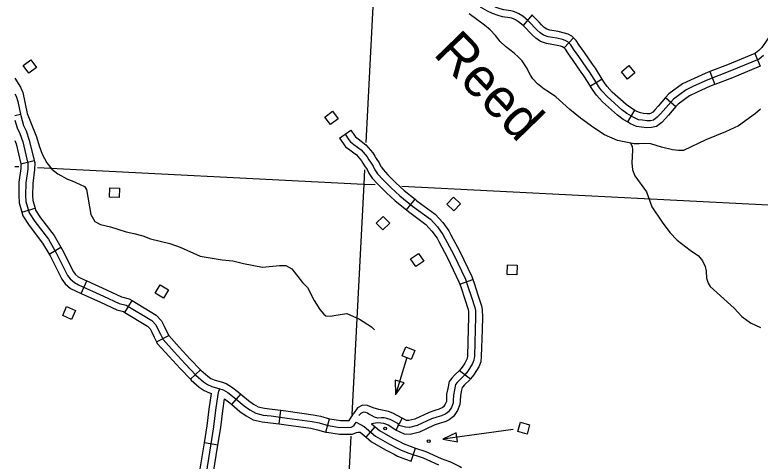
# Model space of a CAD drawing. Extents: x 653372 to 905732, y 627442 to 787275.
# Drawn here: x 818776 to 826880, y 634160 to 639013 of the extents above; entities that cross this region are included whole.
import ezdxf

# ---------------------------------------------------------------- set-up
doc = ezdxf.new("R2010")
doc.units = 0
for name, color, linetype in [('Level 32', 7, 'Continuous'), ('Level 35', 7, 'Continuous'), ('Level 45', 7, 'Continuous'), ('Level 5', 7, 'Continuous'), ('Level 56', 7, 'Continuous')]:
    doc.layers.add(name, color=color, linetype=linetype)

msp = doc.modelspace()

# ---------------------------------------------------------------- linework, layer by layer
at = {"layer": 'Level 32'}
for p, q in [((824399.3, 639012.5), (824304.2, 638896.5)), ((824850, 638764.2), (824748.3, 638653.9)), ((826822.2, 638593.4), (826879.9, 638454.9)), ((826334.6, 638396.8), (826388.2, 638256.6)), ((825162.2, 638314.9), (825034.8, 638235.8)), ((825852.4, 638114), (825965.2, 638015.1)), ((825514.2, 637978), (825438.2, 637848.7)), ((818775.8, 637918.3), (818836.8, 637931.5)), ((818839.2, 637393.3), (818985.2, 637427.8)), ((818851.4, 636867.1), (818995.1, 636910.1)), ((819146.7, 636411), (819276.3, 636486.5)), ((819497.5, 635982.8), (819559.4, 636119.4)), ((819972.7, 635776.5), (820050, 635905)), ((820315.7, 635457.3), (820449.9, 635524.4)), ((820684.7, 635049.9), (820793.2, 635153.5)), ((821135.8, 634774), (821231.9, 634889.1)), ((821648.5, 634564.9), (821669, 634713.5)), ((822158.9, 634476.6), (822197.8, 634621.4)), ((822987.7, 634628.9), (822918.7, 634495.7)), ((822595.7, 634419.2), (822693.8, 634532.7)), ((820984.1, 634335), (820836, 634358.8)), ((823085, 634160.3), (823133.2, 634302.3))]:
    msp.add_line(p, q, dxfattribs=at)
for points in [[(824304.2, 638896.5), (824253.4, 638938.1), (824220.7, 638959.5), (824197.5, 638970.2), (824177.5, 638977.6), (824157, 638982.3), (824076.7, 638992.9), (824030, 639005.4), (823969.7, 639027.2), (823915.5, 639053.2), (823838.1, 639097.6)], [(824997.3, 638433.8), (824909.8, 638560.3), (824851.3, 638640.4), (824822.8, 638687.3), (824789.2, 638718.2), (824760.8, 638732.9), (824732.4, 638743.5), (824669.6, 638758.1), (824575.7, 638773.5), (824525.6, 638791.2), (824486.5, 638817.7), (824451.8, 638849.8), (824421.7, 638880.6), (824392.7, 638911.4), (824358.1, 638949.3), (824297.8, 638998.7), (824257.2, 639025.2), (824226.3, 639039.6), (824199, 639049.6), (824170.4, 639056.2), (824091.3, 639066.6), (824052.5, 639077), (823998.7, 639096.5)], [(824850, 638764.2), (824832.6, 638780.2), (824791.3, 638801.5), (824754.1, 638815.5), (824684.2, 638831.7), (824594.4, 638846.5), (824559.6, 638858.7), (824533.3, 638876.6), (824504.1, 638903.5), (824475.8, 638932.5), (824447.7, 638962.4), (824409.9, 639003.8), (824399.3, 639012.5)], [(827137.1, 638974.3), (827097.9, 638933.8), (827042.6, 638864.8), (827006.2, 638817.6), (826897.4, 638659), (826865.9, 638624.9), (826830, 638596.7), (826822.2, 638593.4)], [(824748.3, 638653.9), (824745.8, 638656.2), (824730.4, 638664.2), (824710.7, 638671.5), (824655, 638684.4), (824557, 638700.6), (824491.6, 638723.6), (824439.7, 638758.8), (824399.5, 638796), (824367.5, 638828.7), (824337.7, 638860.4), (824306.4, 638894.7), (824304.2, 638896.5)], [(825162.2, 638314.9), (825088.3, 638434), (825059, 638476.5), (824970.9, 638603.8), (824913.7, 638682.1), (824881.3, 638735.3), (824850, 638764.2)], [(825034.8, 638235.8), (824962.8, 638351.7), (824935.6, 638391.2), (824848.7, 638516.9), (824788.8, 638598.7), (824764.2, 638639.3), (824748.3, 638653.9)], [(826917, 638569.6), (826868.3, 638531.4), (826552.3, 638399.6), (826309.7, 638307), (826154.6, 638236.8), (826074.9, 638197.1), (825937.7, 638097.5), (825826.8, 637971), (825795.8, 637935.1), (825761.4, 637899.3), (825720.2, 637869.4), (825687.5, 637861.2), (825649.8, 637860), (825601.7, 637866.1), (825555.8, 637873.2), (825506.5, 637895.5), (825432.4, 637939.1), (825377.8, 637978.8), (825219.9, 638120.5), (825158.6, 638186.3), (825125.4, 638231), (825099.1, 638274.4), (825025.6, 638392.8), (824997.3, 638433.8)], [(826822.2, 638593.4), (826524.5, 638469.3), (826334.6, 638396.8)], [(826879.9, 638454.9), (826580.1, 638330), (826388.2, 638256.6)], [(826334.6, 638396.8), (826280.9, 638376.2), (826122.4, 638304.6), (826035.9, 638261.5), (825886.8, 638153.3), (825852.4, 638114)], [(825514.2, 637978), (825473.6, 638001.9), (825425.1, 638037.2), (825272.5, 638174.1), (825216.3, 638234.3), (825187.7, 638272.9), (825163, 638313.6), (825162.2, 638314.9)], [(825438.2, 637848.7), (825391.3, 637876.3), (825330.6, 637920.4), (825167.3, 638066.9), (825100.9, 638138.2), (825063.1, 638189.1), (825035.2, 638235.2), (825034.8, 638235.8)], [(826388.2, 638256.6), (826338.6, 638237.7), (826186.8, 638169.1), (826113.9, 638132.7), (825988.6, 638041.8), (825965.2, 638015.1)], [(818775.8, 638155.8), (818790.4, 638130.6), (818806.9, 638069.5), (818836.8, 637931.5)], [(825852.4, 638114), (825770.2, 638020.2), (825740.4, 637985.6), (825712, 637956.1), (825687.9, 637938.7), (825677.1, 637935.9), (825653.3, 637935.2), (825612.1, 637940.4), (825577.5, 637945.8), (825541, 637962.2), (825514.2, 637978)], [(825965.2, 638015.1), (825883.4, 637921.8), (825851.3, 637884.5), (825810.8, 637842.5), (825752.5, 637800.2), (825697.9, 637786.5), (825646.3, 637784.9), (825591.2, 637791.8), (825534.2, 637800.7), (825471.9, 637828.8), (825438.2, 637848.7)], [(818836.8, 637931.5), (818839.6, 637918.1), (818869.5, 637810.4), (818898.2, 637753), (818932.5, 637651.1), (818985.2, 637427.8)], [(818775.8, 637867.8), (818799.1, 637783.3), (818828.7, 637724.1), (818860.3, 637630.5), (818915.9, 637395), (818915.4, 637336.1), (818894.6, 637186.6), (818892.1, 637048.7), (818895.4, 636981.6), (818932.2, 636858.8), (818993.6, 636764.2), (819139.4, 636572.6), (819224.4, 636426.5), (819348.8, 636177.5), (819375.8, 636140.8), (819422.6, 636101.7), (819467.9, 636078.5), (819739.4, 635955.3), (819910.3, 635875.4), (819987.4, 635855.2), (820266, 635687.7), (820308.3, 635642.9), (820330.8, 635595.9), (820357.6, 635541.3), (820387.2, 635482.1), (820507.7, 635347.7), (820628.1, 635217.7), (820744.2, 635096.2), (820827.2, 635023.5), (820871.1, 634993.7), (820916.8, 634972.9), (821005.7, 634947.8), (821041.2, 634934.8), (821090, 634907.3), (821160.3, 634851.2), (821269.8, 634759.8), (821329.6, 634716.1), (821395.7, 634679.7), (821477.3, 634660.8), (821563.8, 634652.2), (821737.9, 634628.3), (822007.8, 634590.5), (822082.9, 634574.6), (822184.3, 634547.4), (822310.4, 634527.3), (822430.9, 634527.8), (822448.1, 634535.4), (822465.4, 634551), (822487.4, 634583.9)], [(818775.8, 637646.5), (818788.1, 637609.9), (818839.2, 637393.3)], [(818839.2, 637393.3), (818840.8, 637386.6), (818840.4, 637341.6), (818819.7, 637192.5), (818817.1, 637047.6), (818820.9, 636968.9), (818851.4, 636867.1)], [(818985.2, 637427.8), (818990.9, 637403.5), (818990.3, 637330.6), (818969.5, 637180.8), (818967.1, 637049.9), (818969.9, 636994.4), (818995.1, 636910.1)], [(818995.1, 636910.1), (819000.9, 636890.6), (819055, 636807.4), (819201.8, 636614.4), (819276.3, 636486.5)], [(818851.4, 636867.1), (818863.4, 636826.9), (818932.2, 636721), (819076.9, 636530.9), (819146.7, 636411)], [(819276.3, 636486.5), (819290.4, 636462.2), (819413, 636216.8), (819430.8, 636192.6), (819464.3, 636164.6), (819500.5, 636146.1), (819559.4, 636119.4)], [(819146.7, 636411), (819158.4, 636390.9), (819284.5, 636138.2), (819320.7, 636089.1), (819381, 636038.7), (819435.4, 636010.9), (819497.5, 635982.8)], [(819559.4, 636119.4), (819770.8, 636023.4), (819936, 635946.2), (820016.9, 635925), (820050, 635905)], [(819497.5, 635982.8), (819708, 635887.2), (819884.7, 635804.6), (819958, 635785.4), (819972.7, 635776.5)], [(820050, 635905), (820313.4, 635746.7), (820370.9, 635686), (820398.3, 635628.6), (820424.8, 635574.6), (820449.9, 635524.4)], [(819972.7, 635776.5), (820218.5, 635628.7), (820245.7, 635599.9), (820263.3, 635563.2), (820290.3, 635508), (820315.7, 635457.3)], [(820315.7, 635457.3), (820324.6, 635439.5), (820452.2, 635297.2), (820573.4, 635166.3), (820684.7, 635049.9)], [(820449.7, 635524.7), (820563.1, 635398.2), (820682.7, 635269.1), (820793.2, 635153.5)], [(820793.2, 635153.5), (820796.1, 635150.4), (820873.1, 635082.9), (820907.9, 635059.4), (820942.7, 635043.6), (821028.9, 635019.2), (821072.8, 635003.1), (821132.1, 634969.6), (821207.7, 634909.4), (821231.9, 634889.1)], [(820684.8, 635049.9), (820692.3, 635042), (820781.3, 634964), (820834.3, 634928.1), (820890.9, 634902.3), (820913.6, 634895.9)], [(820489.5, 631722.5), (820486.3, 631784.6), (820495.4, 631836.2), (820506.1, 631870.5), (820535.5, 631948), (820543, 631967.4), (820547.1, 631996.5), (820598.1, 632449.9), (820632.4, 632697), (820774.7, 633569.4), (820815.1, 633754.9), (820940.1, 634534.5), (820962, 634715.5), (820987.6, 634883.8), (820995, 634919.4), (821005.7, 634947.8)], [(820836, 634358.8), (820865.8, 634545), (820887.7, 634725.7), (820913.6, 634895.9)], [(821231.9, 634889.1), (821316, 634818.9), (821369.9, 634779.5), (821422.8, 634750.4), (821489.6, 634735), (821572.6, 634726.7), (821669, 634713.5)], [(820984.1, 634335), (821014.4, 634524.1), (821036.3, 634705.4), (821056.5, 634838)], [(821056.5, 634838), (821112.9, 634793.1), (821135.8, 634774)], [(821135.8, 634774), (821223.6, 634700.7), (821289.2, 634652.7), (821368.7, 634609), (821465.1, 634586.7), (821554.9, 634577.7), (821648.5, 634564.9)], [(822987.7, 634628.9), (822885.8, 634681.7), (822838.4, 634697.9), (822734.7, 634722.7), (822673.5, 634740.3), (822610.7, 634763.4), (822555, 634766.8), (822502, 634741.2), (822462.9, 634682.3)], [(821669, 634713.5), (821748.2, 634702.6), (822020.7, 634664.4), (822100.4, 634647.6), (822197.8, 634621.4)], [(822197.8, 634621.4), (822199.9, 634620.9), (822316.2, 634602.3), (822409.8, 634602.7), (822462.9, 634682.3)], [(822953.2, 634562.3), (822856.3, 634612.6), (822820.7, 634624.7), (822790.7, 634629.1), (822760.2, 634630.3), (822723.7, 634628.9), (822686.3, 634636.7), (822652.7, 634655.4), (822626.6, 634670.6), (822610, 634681), (822592, 634689.4), (822566.1, 634691), (822552.9, 634686.1), (822536.8, 634677.2), (822520.9, 634661.4), (822517.2, 634656.2)], [(821648.5, 634564.9), (821727.6, 634554), (821994.8, 634516.6), (822065.4, 634501.6), (822158.9, 634476.6)], [(822487.4, 634583.9), (822573.8, 634537.3), (822697.7, 634430.2), (822848.9, 634344.1), (822933, 634301.1), (822968.4, 634284.3), (823049.4, 634251.6), (823216.1, 634194.9), (823384.1, 634118.4)], [(822918.7, 634495.7), (822834, 634549.4), (822810, 634561.5), (822788.8, 634569.3), (822756, 634574), (822717.4, 634576.6), (822654.3, 634566.8)], [(822654.3, 634566.8), (822693.8, 634532.7)], [(822158.9, 634476.6), (822168.6, 634474), (822304.7, 634452.2), (822446.9, 634452.9), (822489.3, 634471.6), (822508.4, 634476.1), (822530.9, 634475.2), (822595.7, 634419.2)], [(822693.8, 634532.7), (822741.2, 634491.8), (822884.5, 634410.1), (822966.1, 634368.4), (822998.5, 634353.1), (823075.5, 634321.9), (823133.2, 634302.3)], [(822595.7, 634419.2), (822654.2, 634368.7), (822813.3, 634278.1), (822899.8, 634233.9), (822938.2, 634215.6), (823023.2, 634181.3), (823085, 634160.3)], [(820752.4, 633837.5), (820836, 634358.8)], [(820900.5, 633813.7), (820984.1, 634335)], [(823133.2, 634302.3), (823243.8, 634264.7), (823413.2, 634187.6), (823451, 634172.9), (823511.2, 634152.7), (823579, 634121.2), (823615.8, 634101.4), (823633.5, 634090.7)]]:
    msp.add_lwpolyline(points, dxfattribs=at)
at = {"layer": 'Level 35'}
for points in [[(826505.4, 637740.5), (826288.7, 637652.9), (826048.4, 637537.9), (825993.5, 637537.3), (825925.9, 637546), (825807.9, 637574.9), (825692.1, 637609.8), (825618.4, 637614.7), (825564.4, 637609), (825509.6, 637609.4), (825329.9, 637645.8), (825188.9, 637708.4), (825072.2, 637785.3), (824925.2, 637889.9), (824810.8, 637982.7), (824658.8, 638121.5), (824580.4, 638176.5), (824531.2, 638203.7), (824458.9, 638263.5), (824409.4, 638318.7), (824382.5, 638358.4), (824340.7, 638440.4), (824290.6, 638511.6), (824252.8, 638553.6), (824205, 638595.8), (824110.1, 638669.1), (824054.7, 638724.5), (824001.5, 638789.8), (823943.5, 638850.4), (823882.5, 638902.2), (823798.5, 638962.7), (823716.9, 639024.2)], [(818775.8, 638325.9), (818838.3, 638225.6), (818861.6, 638170.4), (818909.8, 637940.6), (819012.1, 637688), (819039.6, 637589.3), (819073.8, 637499.1), (819122.8, 637405.6), (819178.8, 637335.6), (819244.3, 637282.8), (819348.7, 637227.7), (819397, 637207.1)], [(826884.7, 637986), (826831.6, 637939.3), (826645.7, 637807), (826505.4, 637740.5)], [(825472, 637617), (825487, 637583.9), (825490.8, 637539.9), (825483.4, 637405.1), (825493.4, 637326.8), (825516.7, 637263.3), (825643.9, 637087.1), (825703.7, 636926.7), (825815.1, 636757.9), (825898, 636644.9), (825977.7, 636561.9), (826117.6, 636454.4), (826208.8, 636391.2), (826255.3, 636339), (826282.7, 636276.3), (826294.3, 636226), (826298.3, 636148), (826315, 636096.6), (826338, 636059), (826597.3, 635822.6), (826680.8, 635731.5), (826773.8, 635662.2), (826883.2, 635612.5)], [(819397, 637207.1), (819483.7, 637170), (819533.9, 637144.7), (819554.1, 637115.2), (819600.1, 636843.1), (819644, 636767), (819705, 636731.5), (819815, 636706.8), (819987.2, 636652.5), (820069.6, 636636.4), (820166.7, 636610), (820251.7, 636577.9), (820459.8, 636527.7), (820572.5, 636486.9), (820790.5, 636389.5), (821028.8, 636348.5), (821145.3, 636337.6), (821261.2, 636308.7), (821466.7, 636267.6), (821652.7, 636287), (821722.5, 636286.2), (821786.5, 636252.6), (821902.3, 636100.8), (821958.8, 636046.4), (822032.1, 635907.6), (822091.4, 635810.1), (822135, 635759), (822158.5, 635739.4), (822206.2, 635735.3), (822266.4, 635748.7), (822386.5, 635764.7), (822524.6, 635704.3), (822653.1, 635619.1), (822688.2, 635587.2)]]:
    msp.add_lwpolyline(points, dxfattribs=at)
at = {"layer": 'Level 45'}
for p, q in [((822305, 637671.3), (822427.7, 637757.6)), ((823032.7, 636891.1), (823127.1, 637007.6)), ((823614, 636085.4), (823755.5, 636135.3)), ((823610.8, 635144.5), (823729.7, 635053.1))]:
    msp.add_line(p, q, dxfattribs=at)
for points in [[(822366.4, 637714.5), (822408.4, 637654.8), (822425.7, 637633.5), (822463, 637604.3), (822541, 637545.7), (822607.2, 637470.1), (822625.3, 637437.6), (822642.5, 637410.1), (822670.4, 637367.7), (822689.4, 637327.8), (822720.6, 637283), (822777.2, 637222.3), (822867.7, 637131.4), (822960.6, 637046), (823100.7, 636932.5), (823296.3, 636789.5), (823370.2, 636708.7), (823430.5, 636623.1), (823547.5, 636404.4), (823674.3, 636140), (823699.2, 636069.5), (823740.3, 635944.7), (823776.2, 635829), (823784.2, 635798.5), (823785.3, 635723.1), (823781.4, 635591.8), (823772.7, 635302.7), (823768, 635257.9), (823752.3, 635220.2), (823732.1, 635186)], [(822427.7, 637757.6), (822468.2, 637700.1), (822478.6, 637687.3), (822508.7, 637663.8), (822592.3, 637601), (822668.9, 637513.6), (822690, 637475.7), (822705.6, 637450.6), (822735.9, 637404.6), (822754.5, 637365.6), (822761, 637356.3)], [(822305, 637671.3), (822348.6, 637609.5), (822372.8, 637579.6), (822417.4, 637544.7), (822489.7, 637490.4), (822545.6, 637426.7), (822560.7, 637399.5), (822579.3, 637369.6), (822604.9, 637330.8), (822624.4, 637289.9), (822637.9, 637270.5)], [(822761, 637356.3), (822779.1, 637330.3), (822831.2, 637274.4), (822919.7, 637185.5), (823009.6, 637102.8), (823127.1, 637007.6)], [(822637.9, 637270.5), (822662.2, 637235.8), (822723.2, 637170.3), (822815.7, 637077.3), (822911.5, 636989.2), (823032.7, 636891.1)], [(823127.1, 637007.6), (823146.5, 636991.9), (823346.6, 636845.7), (823428.8, 636755.8), (823494.5, 636662.6), (823517.8, 636619.1)], [(823032.7, 636891.1), (823054.9, 636873), (823246, 636733.4), (823311.7, 636661.6), (823366.6, 636583.7), (823385.5, 636548.3)], [(823517.8, 636619.1), (823614.4, 636438.4), (823743.7, 636168.7), (823755.5, 636135.3)], [(823385.5, 636548.3), (823480.6, 636370.5), (823604.9, 636111.2), (823614, 636085.4)], [(823755.5, 636135.3), (823770.1, 636093.8), (823811.8, 635967.6), (823848.3, 635849.7), (823859.1, 635808.7), (823860.4, 635722.6), (823856.5, 635595.7)], [(823614, 636085.4), (823628.2, 636045.3), (823668.9, 635921.9), (823704, 635808.4), (823709.4, 635788.2), (823710.3, 635723.7), (823706.6, 635600.2)], [(823706.6, 635600.2), (823706.4, 635594), (823697.8, 635307.8), (823694.6, 635276.7), (823685, 635253.8), (823668.5, 635225.7), (823639.3, 635181.7), (823610.8, 635144.5)], [(823856.5, 635595.7), (823856.4, 635589.5), (823847.6, 635297.7), (823841.4, 635239.2), (823819.5, 635186.6), (823795.8, 635146.2), (823761.4, 635094.4), (823729.7, 635053.1)], [(823732.1, 635186), (823700.4, 635138), (823670, 635098.5), (823611, 635041.9), (823585.5, 635013.4), (823569.1, 634992.5), (823557.2, 634933.5), (823545.5, 634877.7), (823543.7, 634820.5), (823541.8, 634793), (823523.5, 634744.1), (823491.7, 634696.7), (823460.7, 634672.9), (823415.2, 634654.1), (823365.3, 634638.7), (823307.5, 634619.1), (823150.3, 634546.3), (823066.6, 634526.3), (823024, 634527.6), (822936, 634550.5)], [(823613.9, 635148.6), (823557.1, 635094), (823528, 635061.7), (823499.1, 635024.8), (823483.8, 634948.7), (823470.7, 634886.7), (823468.8, 634824.2), (823467.7, 634809.1), (823456.3, 634778.6), (823436.3, 634748.7), (823422.9, 634738.5), (823403.6, 634730.5)], [(823729.7, 635053.2), (823726.1, 635048.4), (823665, 634989.7), (823642.9, 634965.2), (823639.1, 634960.3), (823630.7, 634918.4), (823620.2, 634868.8), (823618.7, 634816.7), (823615.8, 634776.8), (823590.6, 634709.6), (823547.2, 634644.7), (823498.5, 634607.4), (823461, 634591.9)], [(823403.6, 634730.5), (823389.8, 634724.7), (823342.3, 634710.1), (823279.6, 634688.9), (823125.6, 634617.5), (823058.9, 634601.6), (823034.7, 634602.3), (822987.7, 634628.9)], [(823461, 634591.9), (823440.7, 634583.4), (823388.4, 634567.4), (823335.4, 634549.4), (823175, 634475.1), (823074.3, 634451.1), (823013.3, 634452.9), (822918.7, 634495.7)]]:
    msp.add_lwpolyline(points, dxfattribs=at)
at = {"layer": 'Level 5'}
for points in [[(822750.6, 640723.8), (822592, 637626.4)], [(818775.8, 637365), (818816.7, 637362.9)], [(819020.1, 637352.6), (822568.8, 637173)], [(822576.7, 637327.3), (822568.8, 637173)], [(822568.8, 637173), (822439.7, 634668.5)], [(822568.8, 637173), (822694.4, 637166.5)], [(822983.8, 637151.6), (826972.6, 636946.2), (827789.7, 636913.7)], [(822427.5, 634430.9), (822298.2, 631921.9)]]:
    msp.add_lwpolyline(points, dxfattribs=at)
at = {"layer": 'Level 56'}
for points in [[(818928.7, 638378.1), (818865.4, 638460.7), (818948.2, 638524.2), (819011.6, 638441.7)], [(825438.2, 638313.8), (825371.3, 638393.6), (825451.3, 638460.7), (825518.2, 638380.9)], [(822208.1, 637818.9), (822145.5, 637902.1), (822228.9, 637964.9), (822291.5, 637881.7)], [(819806.1, 637028.9), (819809.3, 637132.9), (819913.6, 637129.8), (819910.5, 637025.7)], [(823548.3, 636881.7), (823472.8, 636953.3), (823544.6, 637029.1), (823620.1, 636957.5)], [(822777.3, 636673.8), (822704.4, 636748.1), (822779, 636821.2), (822851.9, 636746.9)], [(823136, 636274.8), (823077.7, 636361.1), (823164.2, 636419.5), (823222.5, 636333.3)], [(824130.3, 636190.8), (824133.4, 636294.8), (824237.7, 636291.7), (824234.6, 636187.6)], [(820301.7, 635987.1), (820355, 636076.5), (820444.6, 636023.1), (820391.4, 635933.7)], [(819295.3, 635744.9), (819338.2, 635839.7), (819433.3, 635796.7), (819390.4, 635701.9)], [(822988.7, 635305), (823027.7, 635401.5), (823124.5, 635362.4), (823085.5, 635265.9)], [(823007.5, 635012.3), (822909.9, 635041.9), (822914.3, 634880.7)], [(824244.6, 634481.8), (824272.9, 634582), (824373.3, 634553.6), (824345.1, 634453.5)], [(823587.9, 634368.3), (823574, 634469.4), (823429.4, 634398.1)]]:
    msp.add_lwpolyline(points, close=True, dxfattribs=at)
for points in [[(823037.1, 635285.4), (822914.3, 634880.7)], [(824195.5, 634503.1), (823429.4, 634398.1)]]:
    msp.add_lwpolyline(points, dxfattribs=at)
for centre in [(822801.5, 634514.5), (823275.8, 634376)]:
    msp.add_circle(centre, 15, dxfattribs=at)

# ---------------------------------------------------------------- texts
at = {"layer": 'Level 35'}
msp.add_text('Reed', height=422.4, rotation=314.14271, dxfattribs=at).set_placement((823315.4, 638581.8))

doc.saveas('drawing.dxf')
